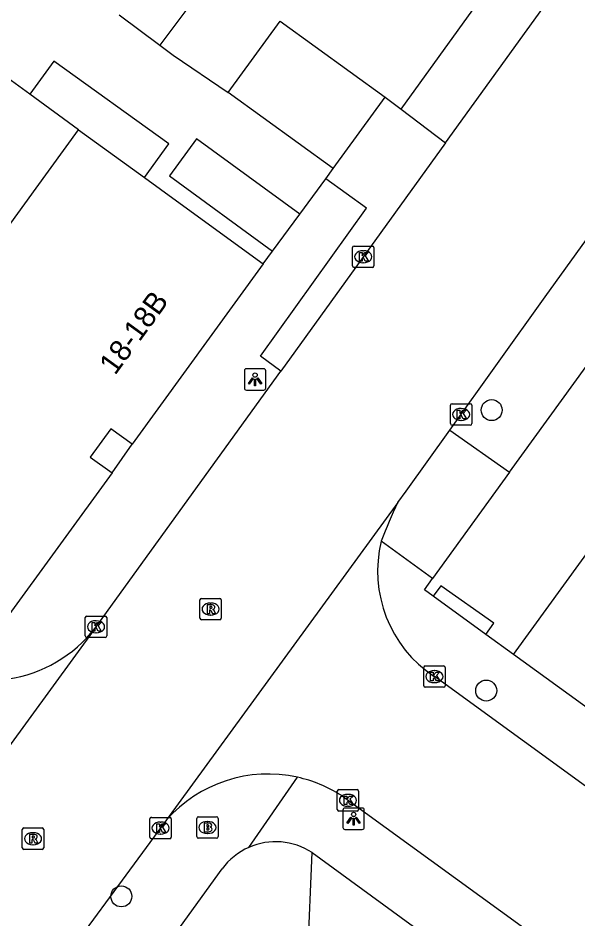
# Model space of a CAD drawing. Extents: x 159675 to 160530, y 382179 to 382901.
# Drawn here: x 160175.73 to 160201.86, y 382438.2 to 382480.25 of the extents above; entities that cross this region are included whole.
import ezdxf

# ---------------------------------------------------------------- set-up
doc = ezdxf.new("R2010")
doc.units = 0
for name, color, linetype in [('IMGEO_Boom', 7, 'Continuous'), ('IMGEO_Brandkraan', 7, 'Continuous'), ('IMGEO_Kolk', 7, 'Continuous'), ('IMGEO_Lichtpunt', 7, 'Continuous'), ('IMGEO_Pand', 7, 'Continuous'), ('IMGEO_Pand_nummerreeks', 7, 'Continuous'), ('IMGEO_Pand_overbouw', 7, 'Continuous'), ('IMGEO_Rijbaan_lokaal_gesloten', 7, 'Continuous'), ('IMGEO_Rijbaan_lokaal_open', 7, 'Continuous'), ('IMGEO_Rioolput', 7, 'Continuous'), ('IMGEO_Voetpad_open', 7, 'Continuous')]:
    doc.layers.add(name, color=color, linetype=linetype)

msp = doc.modelspace()

# ---------------------------------------------------------------- linework, layer by layer
at = {"layer": 'IMGEO_Boom'}
for centre in [(160197.829, 382461.949), (160197.574, 382448.859), (160180.551, 382439.255)]:
    msp.add_circle(centre, 0.489, dxfattribs=at)
at = {"layer": 'IMGEO_Brandkraan'}
for p, q in [((160184.067, 382442.045), (160184.067, 382442.897)), ((160184.142, 382442.971), (160184.994, 382442.971)), ((160184.555, 382442.751), (160184.58, 382442.751)), ((160185.068, 382442.897), (160185.068, 382442.045)), ((160184.578, 382442.191), (160184.553, 382442.191)), ((160184.994, 382441.971), (160184.142, 382441.971))]:
    msp.add_line(p, q, dxfattribs=at)
for points in [[(160184.067, 382442.045), (160184.067, 382442.897)], [(160184.142, 382442.971), (160184.994, 382442.971)], [(160184.415, 382442.671), (160184.415, 382442.271), (160184.628, 382442.271)], [(160184.646, 382442.671), (160184.415, 382442.671)], [(160184.594, 382442.59), (160184.54, 382442.59), (160184.54, 382442.514)], [(160185.068, 382442.897), (160185.068, 382442.045)], [(160184.54, 382442.514), (160184.593, 382442.514)], [(160184.602, 382442.438), (160184.54, 382442.438), (160184.54, 382442.357)], [(160184.54, 382442.357), (160184.602, 382442.357)], [(160184.994, 382441.971), (160184.142, 382441.971)]]:
    msp.add_lwpolyline(points, dxfattribs=at)
for centre, radius, start, end in [((160184.144, 382442.895), 0.0765, 91.552, 178.448), ((160184.144, 382442.895), 0.0765, 91.552, 178.448), ((160184.595, 382442.552), 0.0379, 267.8285, 90.9355), ((160184.65, 382442.526), 0.145, 59.4692, 91.5367), ((160184.675, 382442.573), 0.0922, 285.5137, 58.1501), ((160184.992, 382442.895), 0.0765, 1.552, 88.448), ((160184.992, 382442.895), 0.0765, 1.552, 88.448), ((160184.603, 382442.397), 0.0404, 269.8759, 90.5077), ((160184.634, 382442.522), 0.251, 268.6676, 293.5347), ((160184.68, 382442.381), 0.105, 301.3115, 78.989), ((160184.144, 382442.047), 0.0765, 181.552, 268.448), ((160184.144, 382442.047), 0.0765, 181.552, 268.448), ((160184.992, 382442.047), 0.0765, 271.552, 358.448), ((160184.992, 382442.047), 0.0765, 271.552, 358.448)]:
    msp.add_arc(centre, radius, start, end, dxfattribs=at)
for centre, major_axis, ratio, start_param, end_param in [((160184.554, 382442.471), (-0.387, 0.002), 0.722429, 4.712389, 7.853982), ((160184.579, 382442.471), (-0.39, 0.002), 0.717154, 1.570796, 4.712389)]:
    msp.add_ellipse(centre, major_axis=major_axis, ratio=ratio, start_param=start_param, end_param=end_param, dxfattribs=at)
at = {"layer": 'IMGEO_Kolk'}
for p, q in [((160191.336, 382468.679), (160191.336, 382469.531)), ((160191.411, 382469.605), (160192.263, 382469.605)), ((160192.337, 382469.531), (160192.337, 382468.679)), ((160191.824, 382469.385), (160191.849, 382469.385)), ((160191.847, 382468.825), (160191.822, 382468.825)), ((160192.263, 382468.605), (160191.411, 382468.605)), ((160195.905, 382461.32), (160195.905, 382462.172)), ((160195.98, 382462.246), (160196.832, 382462.246)), ((160196.393, 382462.026), (160196.418, 382462.026)), ((160196.906, 382462.172), (160196.906, 382461.32)), ((160196.832, 382461.246), (160195.98, 382461.246)), ((160196.416, 382461.466), (160196.391, 382461.466)), ((160178.871, 382451.411), (160178.871, 382452.263)), ((160178.946, 382452.337), (160179.798, 382452.337)), ((160179.872, 382452.263), (160179.872, 382451.411)), ((160179.359, 382452.117), (160179.384, 382452.117)), ((160179.382, 382451.557), (160179.357, 382451.557)), ((160179.798, 382451.337), (160178.946, 382451.337)), ((160194.658, 382449.087), (160194.658, 382449.939)), ((160194.733, 382450.013), (160195.585, 382450.013)), ((160195.146, 382449.793), (160195.171, 382449.793)), ((160195.659, 382449.939), (160195.659, 382449.087)), ((160195.585, 382449.013), (160194.733, 382449.013)), ((160195.169, 382449.233), (160195.144, 382449.233)), ((160190.622, 382443.312), (160190.622, 382444.164)), ((160190.697, 382444.238), (160191.549, 382444.238)), ((160191.11, 382444.018), (160191.135, 382444.018)), ((160191.623, 382444.164), (160191.623, 382443.312)), ((160191.133, 382443.458), (160191.108, 382443.458)), ((160191.549, 382443.238), (160190.697, 382443.238)), ((160181.881, 382442.018), (160181.881, 382442.87)), ((160181.956, 382442.944), (160182.808, 382442.944)), ((160182.369, 382442.724), (160182.394, 382442.724)), ((160182.882, 382442.87), (160182.882, 382442.018)), ((160182.392, 382442.164), (160182.367, 382442.164)), ((160182.808, 382441.944), (160181.956, 382441.944))]:
    msp.add_line(p, q, dxfattribs=at)
for points in [[(160191.336, 382468.679), (160191.336, 382469.531)], [(160191.411, 382469.605), (160192.263, 382469.605)], [(160192.337, 382469.531), (160192.337, 382468.679)], [(160191.657, 382469.305), (160191.78, 382469.305), (160191.78, 382469.154), (160191.91, 382469.305), (160192.074, 382469.305), (160191.928, 382469.154), (160192.081, 382468.905), (160191.929, 382468.905), (160191.844, 382469.069), (160191.78, 382469.002), (160191.78, 382468.905), (160191.657, 382468.905), (160191.657, 382469.305)], [(160192.263, 382468.605), (160191.411, 382468.605)], [(160195.905, 382461.32), (160195.905, 382462.172)], [(160195.98, 382462.246), (160196.832, 382462.246)], [(160196.226, 382461.946), (160196.349, 382461.946), (160196.349, 382461.795), (160196.479, 382461.946), (160196.643, 382461.946), (160196.497, 382461.795), (160196.65, 382461.546), (160196.498, 382461.546), (160196.413, 382461.71), (160196.349, 382461.643), (160196.349, 382461.546), (160196.226, 382461.546), (160196.226, 382461.946)], [(160196.906, 382462.172), (160196.906, 382461.32)], [(160196.832, 382461.246), (160195.98, 382461.246)], [(160178.871, 382451.411), (160178.871, 382452.263)], [(160178.946, 382452.337), (160179.798, 382452.337)], [(160179.872, 382452.263), (160179.872, 382451.411)], [(160179.192, 382452.037), (160179.315, 382452.037), (160179.315, 382451.886), (160179.445, 382452.037), (160179.609, 382452.037), (160179.463, 382451.886), (160179.616, 382451.637), (160179.464, 382451.637), (160179.379, 382451.801), (160179.315, 382451.734), (160179.315, 382451.637), (160179.192, 382451.637), (160179.192, 382452.037)], [(160179.798, 382451.337), (160178.946, 382451.337)], [(160194.658, 382449.087), (160194.658, 382449.939)], [(160194.733, 382450.013), (160195.585, 382450.013)], [(160195.659, 382449.939), (160195.659, 382449.087)], [(160194.979, 382449.713), (160195.102, 382449.713), (160195.102, 382449.562), (160195.232, 382449.713), (160195.396, 382449.713), (160195.25, 382449.562), (160195.403, 382449.313), (160195.251, 382449.313), (160195.166, 382449.477), (160195.102, 382449.41), (160195.102, 382449.313), (160194.979, 382449.313), (160194.979, 382449.713)], [(160195.585, 382449.013), (160194.733, 382449.013)], [(160190.622, 382443.312), (160190.622, 382444.164)], [(160190.697, 382444.238), (160191.549, 382444.238)], [(160190.943, 382443.938), (160191.066, 382443.938), (160191.066, 382443.787), (160191.196, 382443.938), (160191.36, 382443.938), (160191.214, 382443.787), (160191.367, 382443.538), (160191.215, 382443.538), (160191.13, 382443.702), (160191.066, 382443.635), (160191.066, 382443.538), (160190.943, 382443.538), (160190.943, 382443.938)], [(160191.623, 382444.164), (160191.623, 382443.312)], [(160191.549, 382443.238), (160190.697, 382443.238)], [(160181.881, 382442.018), (160181.881, 382442.87)], [(160181.956, 382442.944), (160182.808, 382442.944)], [(160182.202, 382442.644), (160182.325, 382442.644), (160182.325, 382442.493), (160182.455, 382442.644), (160182.619, 382442.644), (160182.473, 382442.493), (160182.626, 382442.244), (160182.474, 382442.244), (160182.389, 382442.408), (160182.325, 382442.341), (160182.325, 382442.244), (160182.202, 382442.244), (160182.202, 382442.644)], [(160182.882, 382442.87), (160182.882, 382442.018)], [(160182.808, 382441.944), (160181.956, 382441.944)]]:
    msp.add_lwpolyline(points, dxfattribs=at)
for centre, start, end in [((160191.413, 382469.529), 91.552, 178.448), ((160191.413, 382469.529), 91.552, 178.448), ((160192.261, 382469.529), 1.552, 88.448), ((160192.261, 382469.529), 1.552, 88.448), ((160191.413, 382468.681), 181.552, 268.448), ((160191.413, 382468.681), 181.552, 268.448), ((160192.261, 382468.681), 271.552, 358.448), ((160192.261, 382468.681), 271.552, 358.448), ((160195.982, 382462.17), 91.552, 178.448), ((160195.982, 382462.17), 91.552, 178.448), ((160196.83, 382462.17), 1.552, 88.448), ((160196.83, 382462.17), 1.552, 88.448), ((160195.982, 382461.322), 181.552, 268.448), ((160195.982, 382461.322), 181.552, 268.448), ((160196.83, 382461.322), 271.552, 358.448), ((160196.83, 382461.322), 271.552, 358.448), ((160178.948, 382452.261), 91.552, 178.448), ((160178.948, 382452.261), 91.552, 178.448), ((160179.796, 382452.261), 1.552, 88.448), ((160179.796, 382452.261), 1.552, 88.448), ((160178.948, 382451.413), 181.552, 268.448), ((160178.948, 382451.413), 181.552, 268.448), ((160179.796, 382451.413), 271.552, 358.448), ((160179.796, 382451.413), 271.552, 358.448), ((160194.735, 382449.937), 91.552, 178.448), ((160194.735, 382449.937), 91.552, 178.448), ((160195.583, 382449.937), 1.552, 88.448), ((160195.583, 382449.937), 1.552, 88.448), ((160194.735, 382449.089), 181.552, 268.448), ((160194.735, 382449.089), 181.552, 268.448), ((160195.583, 382449.089), 271.552, 358.448), ((160195.583, 382449.089), 271.552, 358.448), ((160190.699, 382444.162), 91.552, 178.448), ((160190.699, 382444.162), 91.552, 178.448), ((160191.547, 382444.162), 1.552, 88.448), ((160191.547, 382444.162), 1.552, 88.448), ((160190.699, 382443.314), 181.552, 268.448), ((160190.699, 382443.314), 181.552, 268.448), ((160191.547, 382443.314), 271.552, 358.448), ((160191.547, 382443.314), 271.552, 358.448), ((160181.958, 382442.868), 91.552, 178.448), ((160181.958, 382442.868), 91.552, 178.448), ((160182.806, 382442.868), 1.552, 88.448), ((160182.806, 382442.868), 1.552, 88.448), ((160181.958, 382442.02), 181.552, 268.448), ((160181.958, 382442.02), 181.552, 268.448), ((160182.806, 382442.02), 271.552, 358.448), ((160182.806, 382442.02), 271.552, 358.448)]:
    msp.add_arc(centre, 0.0765, start, end, dxfattribs=at)
for centre, major_axis, ratio, start_param, end_param in [((160191.823, 382469.105), (-0.387, 0.002), 0.722429, 4.712389, 7.853982), ((160191.848, 382469.105), (-0.39, 0.002), 0.717154, 1.570796, 4.712389), ((160196.392, 382461.746), (-0.387, 0.002), 0.722429, 4.712389, 7.853982), ((160196.417, 382461.746), (-0.39, 0.002), 0.717154, 1.570796, 4.712389), ((160179.358, 382451.837), (-0.387, 0.002), 0.722429, 4.712389, 7.853982), ((160179.383, 382451.837), (-0.39, 0.002), 0.717154, 1.570796, 4.712389), ((160195.145, 382449.513), (-0.387, 0.002), 0.722429, 4.712389, 7.853982), ((160195.17, 382449.513), (-0.39, 0.002), 0.717154, 1.570796, 4.712389), ((160191.109, 382443.738), (-0.387, 0.002), 0.722429, 4.712389, 7.853982), ((160191.134, 382443.738), (-0.39, 0.002), 0.717154, 1.570796, 4.712389), ((160182.368, 382442.444), (-0.387, 0.002), 0.722429, 4.712389, 7.853982), ((160182.393, 382442.444), (-0.39, 0.002), 0.717154, 1.570796, 4.712389)]:
    msp.add_ellipse(centre, major_axis=major_axis, ratio=ratio, start_param=start_param, end_param=end_param, dxfattribs=at)
at = {"layer": 'IMGEO_Lichtpunt'}
for p, q in [((160186.292, 382463.784), (160186.292, 382462.977)), ((160186.292, 382463.784), (160186.292, 382462.977)), ((160187.194, 382463.879), (160186.386, 382463.879)), ((160187.194, 382463.879), (160186.386, 382463.879)), ((160187.288, 382462.977), (160187.288, 382463.784)), ((160187.288, 382462.977), (160187.288, 382463.784)), ((160186.386, 382462.883), (160187.194, 382462.883)), ((160186.386, 382462.883), (160187.194, 382462.883)), ((160190.89, 382443.283), (160190.89, 382442.476)), ((160190.89, 382443.283), (160190.89, 382442.476)), ((160191.792, 382443.378), (160190.984, 382443.378)), ((160191.792, 382443.378), (160190.984, 382443.378)), ((160191.886, 382442.476), (160191.886, 382443.283)), ((160191.886, 382442.476), (160191.886, 382443.283)), ((160190.984, 382442.382), (160191.792, 382442.382)), ((160190.984, 382442.382), (160191.792, 382442.382))]:
    msp.add_line(p, q, dxfattribs=at)
for points in [[(160186.666, 382463.448), (160186.705, 382463.42), (160186.517, 382463.158), (160186.479, 382463.185), (160186.666, 382463.448)], [(160186.768, 382463.4), (160186.815, 382463.4), (160186.815, 382463.078), (160186.768, 382463.078), (160186.768, 382463.4)], [(160186.878, 382463.42), (160186.916, 382463.447), (160187.103, 382463.185), (160187.064, 382463.157), (160186.878, 382463.42)], [(160191.264, 382442.947), (160191.303, 382442.919), (160191.115, 382442.657), (160191.077, 382442.684), (160191.264, 382442.947)], [(160191.366, 382442.899), (160191.413, 382442.899), (160191.413, 382442.577), (160191.366, 382442.577), (160191.366, 382442.899)], [(160191.476, 382442.919), (160191.514, 382442.946), (160191.701, 382442.684), (160191.662, 382442.656), (160191.476, 382442.919)]]:
    msp.add_lwpolyline(points, dxfattribs=at)
for centre in [(160186.791, 382463.582), (160191.389, 382443.081)]:
    msp.add_circle(centre, 0.0994, dxfattribs=at)
for centre, start, end in [((160186.386, 382463.784), 90, 180), ((160186.386, 382463.784), 90, 180), ((160187.194, 382463.784), 0, 90), ((160187.194, 382463.784), 0, 90), ((160186.386, 382462.977), 180, 270), ((160186.386, 382462.977), 180, 270), ((160187.194, 382462.977), 270, 0), ((160187.194, 382462.977), 270, 360), ((160190.984, 382443.283), 90, 180), ((160190.984, 382443.283), 90, 180), ((160191.792, 382443.283), 0, 90), ((160191.792, 382443.283), 0, 90), ((160190.984, 382442.476), 180, 270), ((160190.984, 382442.476), 180, 270), ((160191.792, 382442.476), 270, 0), ((160191.792, 382442.476), 270, 360)]:
    msp.add_arc(centre, 0.0946, start, end, dxfattribs=at)
at = {"layer": 'IMGEO_Pand'}
for points in [[(160182.848, 382483.665), (160184.767, 382482.236), (160182.34, 382478.979)], [(160180.45, 382480.387), (160182.34, 382478.979)], [(160185.543, 382476.768), (160187.968, 382480.105), (160192.854, 382476.554)], [(160176.28, 382476.685), (160173.525, 382478.688)], [(160178.556, 382475.031), (160176.28, 382476.685)], [(160190.429, 382473.217), (160185.543, 382476.768)], [(160190.429, 382473.217), (160192.854, 382476.554)], [(160166.542, 382458.498), (160171.752, 382465.667), (160176.578, 382472.309), (160178.556, 382475.031)], [(160178.556, 382475.031), (160181.626, 382472.8)], [(160181.626, 382472.8), (160183.129, 382471.708), (160187.174, 382468.769)], [(160187.174, 382468.769), (160181.061, 382460.357), (160180.065, 382461.082), (160179.103, 382459.758), (160180.126, 382459.014), (160175.186, 382452.216), (160174.199, 382452.933)], [(160198.847, 382450.542), (160209.182, 382464.788)], [(160207.256, 382444.449), (160198.847, 382450.542)]]:
    msp.add_lwpolyline(points, dxfattribs=at)
at = {"layer": 'IMGEO_Pand_overbouw'}
msp.add_lwpolyline([(160181.061, 382460.357), (160180.065, 382461.082), (160179.103, 382459.758), (160180.126, 382459.014)], close=True, dxfattribs=at)
at = {"layer": 'IMGEO_Rijbaan_lokaal_gesloten'}
for points in [[(160195.682, 382474.429), (160205.773, 382488.409)], [(160195.88, 382461.012), (160200.33, 382467.23), (160207.829, 382477.658), (160208.563, 382478.674)], [(160195.682, 382474.429), (160187.988, 382463.77)], [(160179.328, 382451.773), (160187.988, 382463.77)], [(160193.454, 382457.632), (160193.845, 382458.168), (160195.88, 382461.012)], [(160193.454, 382457.632), (160182.656, 382442.82)], [(160179.328, 382451.773), (160168.227, 382436.541)], [(160182.656, 382442.82), (160176.58, 382434.549)]]:
    msp.add_lwpolyline(points, dxfattribs=at)
at = {"layer": 'IMGEO_Rijbaan_lokaal_open'}
for points in [[(160246.396, 382412.259), (160195.141, 382449.525)], [(160190.801, 382443.973), (160201.47, 382436.234)]]:
    msp.add_lwpolyline(points, dxfattribs=at)
for centre, radius, start, end in [((160208.335, 382450.15), 16.656, 153.3079, 160.0251), ((160198.401, 382454.431), 5.891, 166.1659, 236.4008), ((160174.344, 382455.642), 6.309, 278.415, 322.1838), ((160187.402, 382438.641), 6.324, 77.5228, 138.6313), ((160187.395, 382438.625), 6.34, 57.509, 77.4956)]:
    msp.add_arc(centre, radius, start, end, dxfattribs=at)
at = {"layer": 'IMGEO_Rioolput'}
for p, q in [((160184.29, 382453.164), (160185.142, 382453.164)), ((160184.215, 382452.238), (160184.215, 382453.09)), ((160184.703, 382452.944), (160184.728, 382452.944)), ((160185.216, 382453.09), (160185.216, 382452.238)), ((160184.726, 382452.384), (160184.701, 382452.384)), ((160185.142, 382452.164), (160184.29, 382452.164)), ((160175.931, 382441.521), (160175.931, 382442.373)), ((160176.006, 382442.447), (160176.858, 382442.447)), ((160176.419, 382442.227), (160176.444, 382442.227)), ((160176.932, 382442.373), (160176.932, 382441.521)), ((160176.858, 382441.447), (160176.006, 382441.447)), ((160176.442, 382441.667), (160176.417, 382441.667))]:
    msp.add_line(p, q, dxfattribs=at)
for points in [[(160184.29, 382453.164), (160185.142, 382453.164)], [(160184.215, 382452.238), (160184.215, 382453.09)], [(160184.804, 382452.862), (160184.552, 382452.864), (160184.552, 382452.464)], [(160184.73, 382452.783), (160184.676, 382452.783), (160184.676, 382452.702)], [(160184.676, 382452.702), (160184.728, 382452.702)], [(160185.216, 382453.09), (160185.216, 382452.238)], [(160184.552, 382452.464), (160184.676, 382452.464), (160184.676, 382452.626), (160184.687, 382452.626)], [(160184.734, 382452.597), (160184.805, 382452.464), (160184.945, 382452.464), (160184.88, 382452.59)], [(160185.142, 382452.164), (160184.29, 382452.164)], [(160175.931, 382441.521), (160175.931, 382442.373)], [(160176.006, 382442.447), (160176.858, 382442.447)], [(160176.932, 382442.373), (160176.932, 382441.521)], [(160176.52, 382442.145), (160176.268, 382442.147), (160176.268, 382441.747)], [(160176.268, 382441.747), (160176.392, 382441.747), (160176.392, 382441.909), (160176.403, 382441.909)], [(160176.446, 382442.066), (160176.392, 382442.066), (160176.392, 382441.985)], [(160176.392, 382441.985), (160176.444, 382441.985)], [(160176.45, 382441.88), (160176.521, 382441.747), (160176.661, 382441.747), (160176.596, 382441.873)], [(160176.858, 382441.447), (160176.006, 382441.447)]]:
    msp.add_lwpolyline(points, dxfattribs=at)
for centre, radius, start, end in [((160184.292, 382453.088), 0.0765, 91.552, 178.448), ((160184.292, 382453.088), 0.0765, 91.552, 178.448), ((160185.14, 382453.088), 0.0765, 1.552, 88.448), ((160185.14, 382453.088), 0.0765, 1.552, 88.448), ((160184.712, 382452.891), 0.19, 274.7715, 282.9687), ((160184.736, 382452.687), 0.0964, 77.0061, 93.1865), ((160184.75, 382452.744), 0.0378, 276.6634, 79.6772), ((160184.803, 382452.752), 0.109, 350.3612, 89.416), ((160184.801, 382452.752), 0.112, 277.5842, 350.9817), ((160184.686, 382452.573), 0.0533, 26.0293, 88.6989), ((160184.785, 382452.537), 0.108, 29.5134, 73.7905), ((160184.292, 382452.24), 0.0765, 181.552, 268.448), ((160184.292, 382452.24), 0.0765, 181.552, 268.448), ((160185.14, 382452.24), 0.0765, 271.552, 358.448), ((160185.14, 382452.24), 0.0765, 271.552, 358.448), ((160176.008, 382442.371), 0.0765, 91.552, 178.448), ((160176.008, 382442.371), 0.0765, 91.552, 178.448), ((160176.856, 382442.371), 0.0765, 1.552, 88.448), ((160176.856, 382442.371), 0.0765, 1.552, 88.448), ((160176.402, 382441.856), 0.0533, 26.0293, 88.6989), ((160176.428, 382442.174), 0.19, 274.7715, 282.9687), ((160176.452, 382441.97), 0.0964, 77.0061, 93.1865), ((160176.466, 382442.027), 0.0378, 276.6634, 79.6772), ((160176.519, 382442.035), 0.109, 350.3612, 89.416), ((160176.517, 382442.035), 0.112, 277.5842, 350.9817), ((160176.501, 382441.82), 0.108, 29.5134, 73.7905), ((160176.008, 382441.523), 0.0765, 181.552, 268.448), ((160176.008, 382441.523), 0.0765, 181.552, 268.448), ((160176.856, 382441.523), 0.0765, 271.552, 358.448), ((160176.856, 382441.523), 0.0765, 271.552, 358.448)]:
    msp.add_arc(centre, radius, start, end, dxfattribs=at)
for centre, major_axis, ratio, start_param, end_param in [((160184.702, 382452.664), (-0.387, 0.002), 0.722429, 4.712389, 7.853982), ((160184.727, 382452.664), (-0.39, 0.002), 0.717154, 1.570796, 4.712389), ((160176.418, 382441.947), (-0.387, 0.002), 0.722429, 4.712389, 7.853982), ((160176.443, 382441.947), (-0.39, 0.002), 0.717154, 1.570796, 4.712389)]:
    msp.add_ellipse(centre, major_axis=major_axis, ratio=ratio, start_param=start_param, end_param=end_param, dxfattribs=at)
at = {"layer": 'IMGEO_Voetpad_open'}
for points in [[(160193.609, 382475.995), (160197.153, 382480.914)], [(160182.34, 382478.979), (160182.963, 382478.515), (160185.543, 382476.768)], [(160181.626, 382472.8), (160182.767, 382474.371), (160177.398, 382478.237), (160176.28, 382476.685)], [(160192.854, 382476.554), (160193.609, 382475.995)], [(160193.609, 382475.995), (160195.682, 382474.429)], [(160188.874, 382471.092), (160184.062, 382474.614), (160182.799, 382472.889), (160187.611, 382469.366)], [(160190.085, 382472.747), (160190.429, 382473.217)], [(160187.988, 382463.77), (160187.039, 382464.471), (160191.984, 382471.373), (160190.085, 382472.747)], [(160188.874, 382471.092), (160190.085, 382472.747)], [(160187.611, 382469.366), (160188.874, 382471.092)], [(160187.174, 382468.769), (160187.611, 382469.366)], [(160198.668, 382459.054), (160202.241, 382463.985)], [(160195.88, 382461.012), (160198.668, 382459.054)], [(160198.668, 382459.054), (160195.07, 382454.089)], [(160195.07, 382454.089), (160192.681, 382455.84)], [(160195.105, 382453.261), (160194.689, 382453.563), (160195.07, 382454.089)], [(160197.564, 382451.474), (160197.933, 382451.998), (160195.455, 382453.742), (160195.105, 382453.261)], [(160197.564, 382451.474), (160195.105, 382453.261)], [(160198.847, 382450.542), (160197.564, 382451.474)], [(160186.501, 382441.543), (160188.768, 382444.815)], [(160189.255, 382436.517), (160189.455, 382441.296)], [(160189.455, 382441.296), (160199.721, 382433.813)], [(160176.234, 382428.047), (160185.249, 382440.534)]]:
    msp.add_lwpolyline(points, dxfattribs=at)
for centre, radius, start, end in [((160187.751, 382438.71), 3.097, 56.6262, 113.8144), ((160187.75, 382438.712), 3.094, 113.8053, 143.9261)]:
    msp.add_arc(centre, radius, start, end, dxfattribs=at)

# ---------------------------------------------------------------- texts
at = {"layer": 'IMGEO_Pand_nummerreeks'}
msp.add_text('18-18B', height=1, rotation=53.9955, dxfattribs=at).set_placement((160180.259, 382463.54))

doc.saveas('drawing.dxf')
